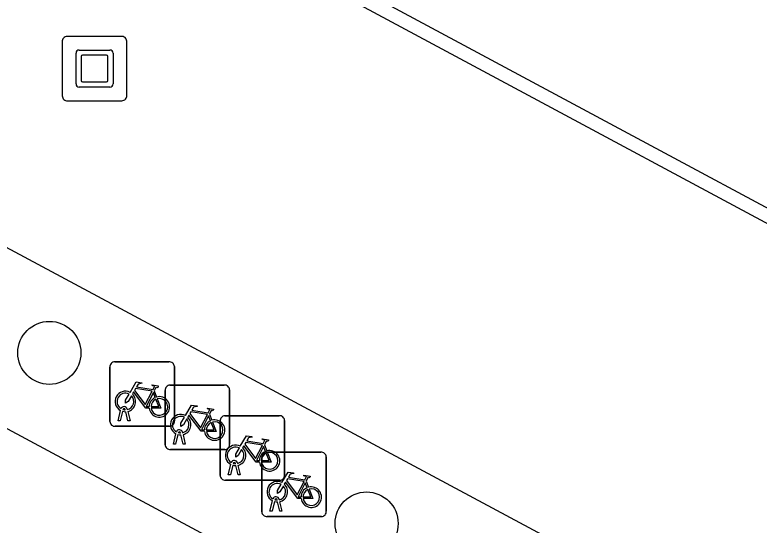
# Model space of a CAD drawing. Extents: x 159489 to 160304, y 383826 to 384530.
# Drawn here: x 159837.03 to 159848.56, y 384195.73 to 384203.65 of the extents above; entities that cross this region are included whole.
import ezdxf

# ---------------------------------------------------------------- set-up
doc = ezdxf.new("R2010")
doc.units = 0
for name, color, linetype in [('IMGEO_Boom', 7, 'Continuous'), ('IMGEO_Fietsenrek', 7, 'Continuous'), ('IMGEO_Kunstobject', 7, 'Continuous'), ('IMGEO_Lijnafwatering', 7, 'Continuous'), ('IMGEO_Rijbaan_lokaal_gesloten', 7, 'Continuous'), ('IMGEO_Voetpad_open', 7, 'Continuous')]:
    doc.layers.add(name, color=color, linetype=linetype)

msp = doc.modelspace()

# ---------------------------------------------------------------- linework, layer by layer
at = {"layer": 'IMGEO_Boom'}
for centre in [(159837.561, 384198.404), (159842.479, 384195.757)]:
    msp.add_circle(centre, 0.489, dxfattribs=at)
at = {"layer": 'IMGEO_Fietsenrek'}
for p, q in [((159838.574, 384198.265), (159839.415, 384198.265)), ((159839.415, 384198.265), (159838.574, 384198.265)), ((159838.499, 384197.34), (159838.499, 384198.181)), ((159838.499, 384198.181), (159838.499, 384197.34)), ((159839.499, 384198.19), (159839.499, 384197.349)), ((159839.499, 384197.349), (159839.499, 384198.19)), ((159839.431, 384197.905), (159840.272, 384197.905)), ((159840.272, 384197.905), (159839.431, 384197.905)), ((159839.186, 384197.814), (159839.222, 384197.719)), ((159839.356, 384196.98), (159839.356, 384197.821)), ((159839.356, 384197.821), (159839.356, 384196.98)), ((159840.356, 384197.83), (159840.356, 384196.989)), ((159840.356, 384196.989), (159840.356, 384197.83)), ((159838.737, 384197.521), (159838.736, 384197.525)), ((159838.768, 384197.532), (159838.769, 384197.525)), ((159838.626, 384197.349), (159838.665, 384197.509)), ((159838.695, 384197.497), (159838.66, 384197.349)), ((159838.778, 384197.349), (159838.744, 384197.491)), ((159838.776, 384197.495), (159838.811, 384197.349)), ((159840.043, 384197.454), (159840.079, 384197.359)), ((159840.283, 384197.429), (159841.124, 384197.429)), ((159841.124, 384197.429), (159840.283, 384197.429)), ((159838.66, 384197.349), (159838.626, 384197.349)), ((159838.811, 384197.349), (159838.778, 384197.349)), ((159840.208, 384196.504), (159840.208, 384197.345)), ((159840.208, 384197.345), (159840.208, 384196.504)), ((159841.208, 384197.354), (159841.208, 384196.513)), ((159841.208, 384196.513), (159841.208, 384197.354)), ((159839.424, 384197.265), (159838.583, 384197.265)), ((159838.583, 384197.265), (159839.424, 384197.265)), ((159839.625, 384197.172), (159839.626, 384197.165)), ((159839.483, 384196.989), (159839.522, 384197.149)), ((159839.552, 384197.137), (159839.517, 384196.989)), ((159839.594, 384197.161), (159839.593, 384197.165)), ((159839.635, 384196.989), (159839.601, 384197.131)), ((159839.633, 384197.135), (159839.668, 384196.989)), ((159839.517, 384196.989), (159839.483, 384196.989)), ((159839.668, 384196.989), (159839.635, 384196.989)), ((159840.895, 384196.978), (159840.931, 384196.883)), ((159840.281, 384196.905), (159839.44, 384196.905)), ((159839.44, 384196.905), (159840.281, 384196.905)), ((159840.929, 384196.865), (159841.77, 384196.865)), ((159841.77, 384196.865), (159840.929, 384196.865)), ((159840.854, 384195.94), (159840.854, 384196.781)), ((159840.854, 384196.781), (159840.854, 384195.94)), ((159841.854, 384196.79), (159841.854, 384195.949)), ((159841.854, 384195.949), (159841.854, 384196.79)), ((159840.335, 384196.513), (159840.374, 384196.673)), ((159840.404, 384196.661), (159840.369, 384196.513)), ((159840.446, 384196.685), (159840.445, 384196.689)), ((159840.487, 384196.513), (159840.453, 384196.655)), ((159840.477, 384196.696), (159840.478, 384196.689)), ((159840.485, 384196.659), (159840.52, 384196.513)), ((159840.369, 384196.513), (159840.335, 384196.513)), ((159840.52, 384196.513), (159840.487, 384196.513)), ((159841.133, 384196.429), (159840.292, 384196.429)), ((159840.292, 384196.429), (159841.133, 384196.429)), ((159841.541, 384196.414), (159841.577, 384196.319)), ((159841.123, 384196.132), (159841.124, 384196.125)), ((159840.981, 384195.949), (159841.02, 384196.109)), ((159841.05, 384196.097), (159841.015, 384195.949)), ((159841.092, 384196.121), (159841.091, 384196.125)), ((159841.133, 384195.949), (159841.099, 384196.091)), ((159841.131, 384196.095), (159841.166, 384195.949)), ((159841.015, 384195.949), (159840.981, 384195.949)), ((159841.166, 384195.949), (159841.133, 384195.949)), ((159841.779, 384195.865), (159840.938, 384195.865)), ((159840.938, 384195.865), (159841.779, 384195.865))]:
    msp.add_line(p, q, dxfattribs=at)
for points in [[(159838.812, 384197.791), (159838.907, 384197.955), (159838.993, 384197.941), (159838.995, 384197.932), (159838.939, 384197.921), (159838.912, 384197.876), (159839.168, 384197.835)], [(159839.168, 384197.835), (159839.193, 384197.884), (159839.187, 384197.888), (159839.164, 384197.892), (159839.152, 384197.899), (159839.151, 384197.902), (159839.153, 384197.907), (159839.248, 384197.892), (159839.25, 384197.882), (159839.24, 384197.869), (159839.228, 384197.863), (159839.214, 384197.869), (159839.186, 384197.814)], [(159838.833, 384197.739), (159838.781, 384197.649), (159838.741, 384197.624), (159838.742, 384197.671), (159838.797, 384197.765)], [(159839.108, 384197.547), (159839.058, 384197.547), (159838.867, 384197.798), (159838.848, 384197.766)], [(159839.155, 384197.81), (159838.898, 384197.851), (159838.881, 384197.822), (159839.048, 384197.602), (159839.155, 384197.81)], [(159839.203, 384197.712), (159839.173, 384197.789), (159839.064, 384197.571), (159839.107, 384197.571)], [(159839.137, 384197.571), (159839.257, 384197.57), (159839.213, 384197.684)], [(159839.233, 384197.691), (159839.288, 384197.546), (159839.138, 384197.546)], [(159839.669, 384197.431), (159839.764, 384197.595), (159839.85, 384197.581), (159839.852, 384197.572), (159839.796, 384197.561), (159839.769, 384197.516), (159840.025, 384197.475)], [(159840.025, 384197.475), (159840.05, 384197.524), (159840.044, 384197.528), (159840.021, 384197.532), (159840.009, 384197.539), (159840.008, 384197.542), (159840.01, 384197.547), (159840.105, 384197.532), (159840.107, 384197.522), (159840.097, 384197.509), (159840.085, 384197.503), (159840.071, 384197.509), (159840.043, 384197.454)], [(159839.69, 384197.379), (159839.638, 384197.289), (159839.598, 384197.264), (159839.599, 384197.311), (159839.654, 384197.405)], [(159839.965, 384197.187), (159839.915, 384197.187), (159839.724, 384197.438), (159839.705, 384197.406)], [(159840.012, 384197.45), (159839.755, 384197.491), (159839.738, 384197.462), (159839.905, 384197.242), (159840.012, 384197.45)], [(159840.06, 384197.352), (159840.03, 384197.429), (159839.921, 384197.211), (159839.964, 384197.211)], [(159839.994, 384197.211), (159840.114, 384197.21), (159840.07, 384197.324)], [(159840.09, 384197.331), (159840.145, 384197.186), (159839.995, 384197.186)], [(159840.521, 384196.955), (159840.616, 384197.119), (159840.702, 384197.105), (159840.704, 384197.096), (159840.648, 384197.085), (159840.621, 384197.04), (159840.877, 384196.999)], [(159840.877, 384196.999), (159840.902, 384197.048), (159840.896, 384197.052), (159840.873, 384197.056), (159840.861, 384197.063), (159840.86, 384197.066), (159840.862, 384197.071), (159840.957, 384197.056), (159840.959, 384197.046), (159840.949, 384197.033), (159840.937, 384197.027), (159840.923, 384197.033), (159840.895, 384196.978)], [(159840.817, 384196.711), (159840.767, 384196.711), (159840.576, 384196.962), (159840.557, 384196.93)], [(159840.864, 384196.974), (159840.607, 384197.015), (159840.59, 384196.986), (159840.757, 384196.766), (159840.864, 384196.974)], [(159840.912, 384196.876), (159840.882, 384196.953), (159840.773, 384196.735), (159840.816, 384196.735)], [(159840.542, 384196.903), (159840.49, 384196.813), (159840.45, 384196.788), (159840.451, 384196.835), (159840.506, 384196.929)], [(159840.846, 384196.735), (159840.966, 384196.734), (159840.922, 384196.848)], [(159840.942, 384196.855), (159840.997, 384196.71), (159840.847, 384196.71)], [(159841.167, 384196.391), (159841.262, 384196.555), (159841.348, 384196.541), (159841.35, 384196.532), (159841.294, 384196.521), (159841.267, 384196.476), (159841.523, 384196.435)], [(159841.523, 384196.435), (159841.548, 384196.484), (159841.542, 384196.488), (159841.519, 384196.492), (159841.507, 384196.499), (159841.506, 384196.502), (159841.508, 384196.507), (159841.603, 384196.492), (159841.605, 384196.482), (159841.595, 384196.469), (159841.583, 384196.463), (159841.569, 384196.469), (159841.541, 384196.414)], [(159841.188, 384196.339), (159841.136, 384196.249), (159841.096, 384196.224), (159841.097, 384196.271), (159841.152, 384196.365)], [(159841.463, 384196.147), (159841.413, 384196.147), (159841.222, 384196.398), (159841.203, 384196.366)], [(159841.51, 384196.41), (159841.253, 384196.451), (159841.236, 384196.422), (159841.403, 384196.202), (159841.51, 384196.41)], [(159841.558, 384196.312), (159841.528, 384196.389), (159841.419, 384196.171), (159841.462, 384196.171)], [(159841.492, 384196.171), (159841.612, 384196.17), (159841.568, 384196.284)], [(159841.588, 384196.291), (159841.643, 384196.146), (159841.493, 384196.146)]]:
    msp.add_lwpolyline(points, dxfattribs=at)
for centre, radius, start, end in [((159838.577, 384198.187), 0.0779, 92.4484, 184.2845), ((159838.577, 384198.187), 0.0779, 92.4484, 184.2845), ((159839.421, 384198.187), 0.0779, 2.4484, 94.2845), ((159839.421, 384198.187), 0.0779, 2.4484, 94.2845), ((159839.434, 384197.827), 0.0779, 92.4484, 184.2845), ((159839.434, 384197.827), 0.0779, 92.4484, 184.2845), ((159840.278, 384197.827), 0.0779, 2.4484, 94.2845), ((159840.278, 384197.827), 0.0779, 2.4484, 94.2845), ((159838.739, 384197.65), 0.159, 62.6766, 242.1369), ((159838.739, 384197.65), 0.129, 63.3192, 238.903), ((159838.739, 384197.65), 0.159, 283.5766, 46.6042), ((159838.739, 384197.65), 0.129, 283.6043, 43.4302), ((159839.266, 384197.566), 0.159, 113.3408, 178.3217), ((159839.266, 384197.566), 0.159, 187.0065, 105.7708), ((159839.266, 384197.566), 0.129, 113.923, 177.9556), ((159839.266, 384197.566), 0.129, 188.6715, 104.5883), ((159838.719, 384197.521), 0.0499, 12.8025, 158.6934), ((159838.719, 384197.521), 0.0174, 12.8025, 163.4502), ((159838.739, 384197.65), 0.129, 253.415, 269.0204), ((159838.739, 384197.65), 0.159, 253.9967, 271.7867), ((159839.596, 384197.29), 0.159, 62.6766, 242.1369), ((159839.596, 384197.29), 0.129, 63.3192, 238.903), ((159839.596, 384197.29), 0.159, 283.5766, 46.6042), ((159840.286, 384197.351), 0.0779, 92.4484, 184.2845), ((159840.286, 384197.351), 0.0779, 92.4484, 184.2845), ((159841.13, 384197.351), 0.0779, 2.4484, 94.2845), ((159841.13, 384197.351), 0.0779, 2.4484, 94.2845), ((159838.577, 384197.343), 0.0779, 182.4484, 274.2845), ((159838.577, 384197.343), 0.0779, 182.4484, 274.2845), ((159839.421, 384197.343), 0.0779, 272.4484, 4.2845), ((159839.421, 384197.343), 0.0779, 272.4484, 4.2845), ((159839.596, 384197.29), 0.129, 283.6043, 43.4302), ((159840.123, 384197.206), 0.159, 113.3408, 178.3217), ((159840.123, 384197.206), 0.159, 187.0065, 105.7708), ((159840.123, 384197.206), 0.129, 113.923, 177.9556), ((159840.123, 384197.206), 0.129, 188.6715, 104.5883), ((159839.576, 384197.161), 0.0499, 12.8025, 158.6934), ((159839.576, 384197.161), 0.0174, 12.8025, 163.4502), ((159839.596, 384197.29), 0.159, 253.9967, 271.7867), ((159839.596, 384197.29), 0.129, 253.415, 269.0204), ((159839.434, 384196.983), 0.0779, 182.4484, 274.2845), ((159839.434, 384196.983), 0.0779, 182.4484, 274.2845), ((159840.278, 384196.983), 0.0779, 272.4484, 4.2845), ((159840.278, 384196.983), 0.0779, 272.4484, 4.2845), ((159840.448, 384196.814), 0.159, 62.6766, 242.1369), ((159840.448, 384196.814), 0.129, 63.3192, 238.903), ((159840.448, 384196.814), 0.129, 283.6043, 43.4302), ((159840.448, 384196.814), 0.159, 283.5766, 46.6042), ((159840.975, 384196.73), 0.159, 113.3408, 178.3217), ((159840.975, 384196.73), 0.159, 187.0065, 105.7708), ((159840.975, 384196.73), 0.129, 113.923, 177.9556), ((159840.975, 384196.73), 0.129, 188.6715, 104.5883), ((159840.932, 384196.787), 0.0779, 92.4484, 184.2845), ((159840.932, 384196.787), 0.0779, 92.4484, 184.2845), ((159841.776, 384196.787), 0.0779, 2.4484, 94.2845), ((159841.776, 384196.787), 0.0779, 2.4484, 94.2845), ((159840.428, 384196.685), 0.0499, 12.8025, 158.6934), ((159840.448, 384196.814), 0.159, 253.9967, 271.7867), ((159840.428, 384196.685), 0.0174, 12.8025, 163.4502), ((159840.448, 384196.814), 0.129, 253.415, 269.0204), ((159840.286, 384196.507), 0.0779, 182.4484, 274.2845), ((159840.286, 384196.507), 0.0779, 182.4484, 274.2845), ((159841.13, 384196.507), 0.0779, 272.4484, 4.2845), ((159841.13, 384196.507), 0.0779, 272.4484, 4.2845), ((159841.094, 384196.25), 0.159, 62.6766, 242.1369), ((159841.094, 384196.25), 0.129, 63.3192, 238.903), ((159841.094, 384196.25), 0.159, 283.5766, 46.6042), ((159841.094, 384196.25), 0.129, 283.6043, 43.4302), ((159841.621, 384196.166), 0.159, 113.3408, 178.3217), ((159841.621, 384196.166), 0.159, 187.0065, 105.7708), ((159841.621, 384196.166), 0.129, 113.923, 177.9556), ((159841.621, 384196.166), 0.129, 188.6715, 104.5883), ((159841.074, 384196.121), 0.0499, 12.8025, 158.6934), ((159841.074, 384196.121), 0.0174, 12.8025, 163.4502), ((159841.094, 384196.25), 0.159, 253.9967, 271.7867), ((159841.094, 384196.25), 0.129, 253.415, 269.0204), ((159840.932, 384195.943), 0.0779, 182.4484, 274.2845), ((159840.932, 384195.943), 0.0779, 182.4484, 274.2845), ((159841.776, 384195.943), 0.0779, 272.4484, 4.2845), ((159841.776, 384195.943), 0.0779, 272.4484, 4.2845)]:
    msp.add_arc(centre, radius, start, end, dxfattribs=at)
at = {"layer": 'IMGEO_Kunstobject'}
for p, q in [((159838.676, 384203.314), (159837.835, 384203.314)), ((159838.676, 384203.314), (159837.835, 384203.314)), ((159837.76, 384203.23), (159837.76, 384202.389)), ((159837.76, 384203.23), (159837.76, 384202.389)), ((159838.76, 384202.398), (159838.76, 384203.239)), ((159838.76, 384202.398), (159838.76, 384203.239)), ((159838.024, 384203.102), (159838.498, 384203.102)), ((159837.974, 384202.578), (159837.974, 384203.052)), ((159838.054, 384203.002), (159838.054, 384202.628)), ((159838.448, 384203.022), (159838.074, 384203.022)), ((159838.468, 384202.628), (159838.468, 384203.002)), ((159838.548, 384203.052), (159838.548, 384202.578)), ((159838.074, 384202.608), (159838.448, 384202.608)), ((159838.498, 384202.528), (159838.024, 384202.528)), ((159837.844, 384202.314), (159838.685, 384202.314)), ((159837.844, 384202.314), (159838.685, 384202.314))]:
    msp.add_line(p, q, dxfattribs=at)
for centre, radius, start, end in [((159837.838, 384203.236), 0.0779, 92.4484, 184.2845), ((159837.838, 384203.236), 0.0779, 92.4484, 184.2845), ((159838.682, 384203.236), 0.0779, 2.4484, 94.2845), ((159838.682, 384203.236), 0.0779, 2.4484, 94.2845), ((159838.024, 384203.052), 0.05, 90, 180), ((159838.498, 384203.052), 0.05, 360, 90), ((159838.074, 384203.002), 0.02, 90, 180), ((159838.448, 384203.002), 0.02, 360, 90), ((159838.074, 384202.628), 0.02, 180, 270), ((159838.448, 384202.628), 0.02, 270, 0), ((159838.024, 384202.578), 0.05, 180, 270), ((159838.498, 384202.578), 0.05, 270, 0), ((159837.838, 384202.392), 0.0779, 182.4484, 274.2845), ((159837.838, 384202.392), 0.0779, 182.4484, 274.2845), ((159838.682, 384202.392), 0.0779, 272.4484, 4.2845), ((159838.682, 384202.392), 0.0779, 272.4484, 4.2845)]:
    msp.add_arc(centre, radius, start, end, dxfattribs=at)
at = {"layer": 'IMGEO_Lijnafwatering'}
msp.add_lwpolyline([(159856.376, 384196.522), (159839.597, 384205.535)], dxfattribs=at)
at = {"layer": 'IMGEO_Rijbaan_lokaal_gesloten'}
msp.add_lwpolyline([(159830.635, 384200.595), (159841.233, 384194.906)], dxfattribs=at)
at = {"layer": 'IMGEO_Voetpad_open'}
msp.add_lwpolyline([(159890.081, 384178.186), (159887.304, 384172.975), (159886.537, 384173.398), (159786.238, 384227.228), (159789.088, 384232.417), (159890.081, 384178.186)], dxfattribs=at)

doc.saveas('drawing.dxf')
